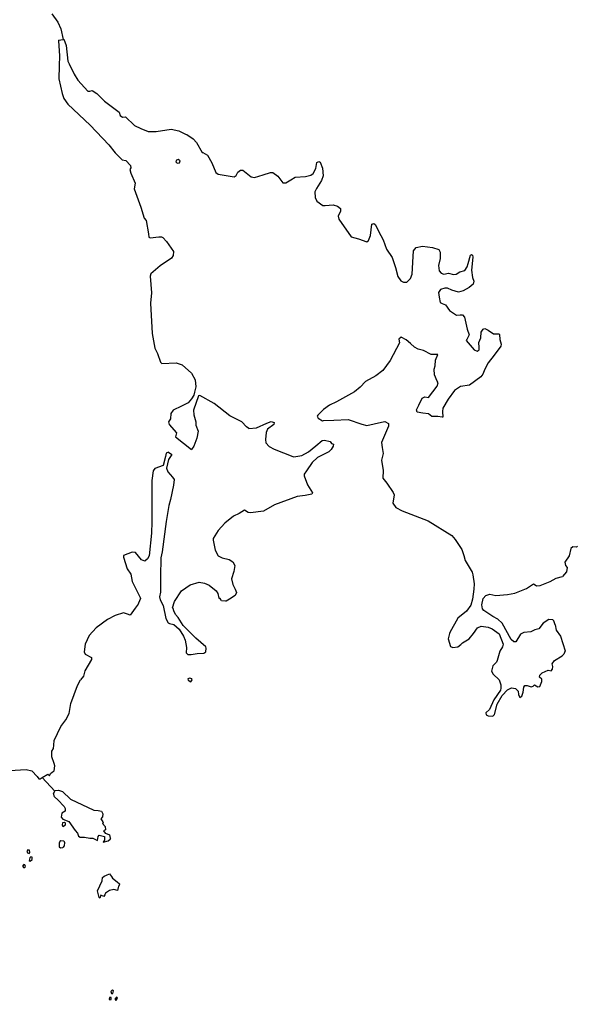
# Model space of a CAD drawing. Extents: x 0 to 2603, y -226 to 830.
# Drawn here: x 57.17 to 61.16, y 467.76 to 474.85 of the extents above; entities that cross this region are included whole.
import ezdxf

# ---------------------------------------------------------------- set-up
doc = ezdxf.new("R2010")
doc.units = 0
doc.layers.add('CT_TSH_Map_Town_Limits', color=7, linetype='Continuous')

msp = doc.modelspace()

# ---------------------------------------------------------------- linework, layer by layer
at = {"layer": 'CT_TSH_Map_Town_Limits'}
for points in [[(57.4044, 474.897), (57.4489, 474.8373), (57.4704, 474.7882), (57.4862, 474.7116)], [(57.4531, 474.7064), (57.4862, 474.7116)], [(57.4531, 474.7064), (57.454, 474.7021), (57.4607, 474.5925), (57.4575, 474.5204)], [(57.4862, 474.7116), (57.493, 474.7126)], [(57.493, 474.7126), (57.5078, 474.6667), (57.521, 474.5533), (57.5311, 474.5351)], [(57.4575, 474.5204), (57.4567, 474.4263), (57.4788, 474.3218), (57.4926, 474.2844), (57.5206, 474.243), (57.6814, 474.0908), (57.8178, 473.9504), (57.8625, 473.892), (57.9134, 473.8413), (57.9405, 473.8359), (57.9736, 473.7995), (57.976, 473.7828), (57.9682, 473.7712), (57.9757, 473.7454), (58.0072, 473.673), (58.0003, 473.6305), (58.0493, 473.5), (58.073, 473.4186), (58.0858, 473.4018), (58.1028, 473.3051), (58.1065, 473.2831), (58.1168, 473.2779), (58.1786, 473.285), (58.1967, 473.2848), (58.2082, 473.2796), (58.235, 473.2497), (58.2846, 473.1772), (58.2817, 473.1488), (58.2699, 473.1309), (58.1869, 473.0751), (58.1207, 473.0164), (58.1154, 472.9997), (58.1247, 472.8786), (58.1175, 472.804), (58.1296, 472.5848), (58.1504, 472.4804), (58.1681, 472.4403), (58.1907, 472.3783), (58.1997, 472.3679), (58.3027, 472.3734), (58.3476, 472.3588), (58.4141, 472.2989), (58.4419, 472.2497), (58.4467, 472.1994), (58.4372, 472.1609), (58.4306, 472.1391), (58.4149, 472.1122), (58.3914, 472.0853), (58.3423, 472.06), (58.2828, 472.0322), (58.2646, 472.0067), (58.2616, 471.9694), (58.2485, 471.9476), (58.2535, 471.927), (58.3069, 471.8685), (58.2994, 471.8397)], [(57.5311, 474.5351), (57.5664, 474.4601), (57.593, 474.4174), (57.6644, 474.3368), (57.6798, 474.338), (57.6966, 474.343), (57.7312, 474.3208), (57.7861, 474.2649), (57.8922, 474.1854), (57.8998, 474.1608), (57.9164, 474.1491), (57.9369, 474.1515), (58.002, 474.0902), (58.0482, 474.0679), (58.1009, 474.0469), (58.1587, 474.0463), (58.2684, 474.0633), (58.3223, 474.05), (58.3723, 474.0275), (58.3814, 474.0249)], [(58.3814, 474.0249), (58.4274, 473.9923), (58.4517, 473.9663), (58.4909, 473.8951), (58.4961, 473.8937)], [(58.3098, 473.8169), (58.328, 473.8194), (58.3332, 473.8335), (58.3191, 473.8439), (58.3062, 473.8388), (58.3009, 473.826), (58.3098, 473.8169)], [(58.4961, 473.8937), (58.5293, 473.8741), (58.5623, 473.8198), (58.5899, 473.75), (58.6078, 473.7381), (58.7224, 473.7177), (58.7379, 473.7279), (58.7484, 473.751), (58.7678, 473.7662), (58.7847, 473.7674), (58.8449, 473.7184)], [(58.8449, 473.7184), (58.8707, 473.7143), (58.9314, 473.7319), (58.9856, 473.7507), (59.0024, 473.7493), (59.0395, 473.7233), (59.0598, 473.6934), (59.0752, 473.674), (59.097, 473.6738), (59.1332, 473.6967), (59.1631, 473.7159), (59.2391, 473.7204), (59.2778, 473.7303), (59.2933, 473.7418), (59.313, 473.7791), (59.3197, 473.8228), (59.334, 473.8291), (59.3441, 473.8252), (59.3606, 473.7813), (59.3653, 473.7258), (59.3535, 473.6911), (59.3169, 473.6347), (59.3064, 473.6103), (59.3074, 473.5679), (59.3201, 473.5433), (59.3637, 473.512), (59.3816, 473.5119), (59.4383, 473.5166), (59.4692, 473.5073), (59.4909, 473.4892), (59.492, 473.4697), (59.4738, 473.4339), (59.4788, 473.412), (59.5678, 473.285), (59.6218, 473.2704), (59.6821, 473.2494), (59.6926, 473.2583), (59.707, 473.2942), (59.718, 473.3766), (59.7322, 473.3816), (59.7424, 473.3725), (59.7829, 473.2949), (59.8007, 473.2626), (59.8234, 473.1941), (59.8641, 473.1346), (59.888, 473.0635), (59.9056, 472.9965), (59.9272, 472.9653), (59.9477, 472.9562), (59.9697, 472.9574), (59.9981, 472.9841), (60.0099, 473.0136), (60.0174, 473.1424), (60.0191, 473.1823), (60.0386, 473.2078), (60.0849, 473.2166), (60.1558, 473.2082), (60.202, 473.1924), (60.2122, 473.173), (60.2118, 473.1279), (60.1985, 473.0778), (60.2033, 473.0378), (60.22, 473.021), (60.2392, 473.0144), (60.2715, 473.0206), (60.3075, 473.0114), (60.3268, 473.0149), (60.3539, 473.0302), (60.3888, 473.0403), (60.407, 473.0672), (60.415, 473.0928), (60.4297, 473.1507), (60.4373, 473.1558), (60.445, 473.1519), (60.4488, 473.1363), (60.4377, 473.0425), (60.445, 472.9896), (60.4552, 472.9638), (60.4511, 472.9432), (60.4212, 472.9177), (60.3786, 472.8936), (60.3438, 472.8848), (60.2962, 472.8981), (60.2641, 472.9138), (60.2461, 472.9139), (60.2151, 472.9025), (60.2008, 472.8821), (60.2044, 472.8485), (60.2119, 472.8086), (60.2259, 472.802), (60.249, 472.7928), (60.2782, 472.7514), (60.3078, 472.7331), (60.3296, 472.7187), (60.3554, 472.7198), (60.372, 472.7198), (60.3874, 472.7028), (60.406, 472.6164), (60.4224, 472.5764), (60.4041, 472.543), (60.4002, 472.5353)], [(60.4002, 472.5353), (60.4563, 472.4666), (60.4781, 472.4575), (60.4924, 472.4664), (60.4938, 472.4844), (60.4915, 472.5204), (60.506, 472.5539), (60.5076, 472.595), (60.5219, 472.618), (60.5271, 472.6194), (60.5348, 472.6218), (60.5579, 472.6088), (60.5963, 472.584), (60.6144, 472.5826), (60.635, 472.5837), (60.6413, 472.5772), (60.6424, 472.5424), (60.6537, 472.5088), (60.651, 472.4948), (60.6029, 472.4281), (60.5587, 472.3743), (60.5338, 472.3282), (60.5206, 472.2911), (60.5051, 472.2731), (60.4246, 472.2119), (60.3576, 472.2035), (60.3163, 472.1729), (60.2693, 472.1101), (60.2315, 472.0447), (60.2274, 472.0229), (60.231, 471.9817), (60.2272, 471.9803), (60.1936, 471.9859), (60.1512, 471.9861), (60.1281, 472.0056), (60.0856, 472.0086), (60.0445, 472.018), (60.0395, 472.0347), (60.0578, 472.0681), (60.0813, 472.1181), (60.1007, 472.1269), (60.1265, 472.1228), (60.1903, 472.2048), (60.1969, 472.2292), (60.1905, 472.2408), (60.1702, 472.2873), (60.1681, 472.3273), (60.176, 472.3517), (60.1776, 472.3929), (60.1959, 472.4327), (60.147, 472.4344), (60.0905, 472.4632), (60.0521, 472.4725), (60.0251, 472.4868), (59.9982, 472.514), (59.965, 472.5388), (59.9303, 472.5597), (59.9135, 472.5444), (59.9184, 472.5186), (59.8492, 472.3903), (59.7971, 472.3186), (59.7466, 472.2791), (59.6716, 472.2386), (59.6338, 472.1976), (59.5937, 472.1645), (59.463, 472.0909), (59.4113, 472.0667), (59.3673, 472.0361), (59.3284, 471.9953), (59.3231, 471.9876), (59.3307, 471.9735), (59.3615, 471.9551), (59.3692, 471.9563)], [(58.8292, 471.8989), (58.8122, 471.9115), (58.779, 471.9465), (58.6919, 471.991), (58.5794, 472.0785), (58.4757, 472.1374), (58.464, 472.135), (58.4283, 472.0309), (58.4318, 471.9974), (58.4455, 471.9471), (58.4466, 471.9226), (58.4616, 471.88), (58.4521, 471.8298), (58.431, 471.772), (58.4137, 471.7466)], [(58.8292, 471.8989), (58.8833, 471.9035), (58.9596, 471.9364), (58.9905, 471.9491), (59.0111, 471.9425), (59.0084, 471.927), (58.9631, 471.894), (58.9539, 471.8708), (58.9483, 471.8193), (58.9506, 471.7961)], [(59.3692, 471.9563), (59.4426, 471.9584), (59.5458, 471.9639), (59.6459, 471.9296), (59.6805, 471.9204), (59.7876, 471.9453), (59.8109, 471.9502), (59.8378, 471.9359), (59.8389, 471.9166), (59.7878, 471.7972), (59.7913, 471.761)], [(58.2994, 471.8397), (58.4137, 471.7466)], [(58.9506, 471.7961), (58.9749, 471.769), (59.0109, 471.7493), (59.1469, 471.6954), (59.1547, 471.694)], [(59.1547, 471.694), (59.2113, 471.7026), (59.2592, 471.7306), (59.3136, 471.7739), (59.359, 471.8122), (59.3758, 471.8146)], [(59.4271, 471.7911), (59.4399, 471.7845), (59.4385, 471.7703), (59.4242, 471.7473), (59.4074, 471.7307), (59.3246, 471.6902), (59.2869, 471.6531), (59.2466, 471.5916), (59.2283, 471.5698), (59.2283, 471.557)], [(59.3758, 471.8146), (59.4169, 471.804), (59.4271, 471.7911)], [(58.2473, 471.7289), (58.2322, 471.7197), (58.2255, 471.6954), (58.2094, 471.6325), (58.1488, 471.6098), (58.1383, 471.5932), (58.1286, 471.5238), (58.127, 471.225), (58.1263, 471.1412), (58.108, 470.9791), (58.0975, 470.9562), (58.0781, 470.9408), (58.0536, 470.9488), (58.009, 471.002), (57.986, 471.0049), (57.9226, 470.9809), (57.9224, 470.9681), (57.95, 470.8853), (57.9754, 470.8452), (57.9852, 470.7924), (58.0446, 470.6771), (58.0459, 470.6708)], [(58.2473, 471.7289), (58.2724, 471.7097)], [(59.7913, 471.761), (59.7988, 471.7173), (59.788, 471.6709), (59.7991, 471.5962), (59.7985, 471.5408), (59.8253, 471.5046), (59.8711, 471.4372), (59.8788, 471.4204), (59.8693, 471.36), (59.8909, 471.3288), (59.9371, 471.3028), (60.1246, 471.2318), (60.2963, 471.126), (60.3205, 471.0975), (60.3688, 471.025), (60.3827, 470.9798), (60.3926, 470.945), (60.4422, 470.8596), (60.4473, 470.8403)], [(58.2724, 471.7097), (58.2473, 471.6759), (58.2337, 471.6129), (58.2425, 471.5845), (58.2782, 471.5481), (58.2896, 471.5313), (58.2854, 471.4888), (58.2638, 471.386), (58.2505, 471.341), (58.2314, 471.2266), (58.2022, 471.008), (58.1941, 470.9629), (58.1903, 470.8278), (58.1893, 470.7157), (58.1825, 470.6823), (58.1888, 470.6603)], [(59.2283, 471.557), (59.2535, 471.4911), (59.2878, 471.4341), (59.2851, 471.4252), (59.2348, 471.4153), (59.1793, 471.4067), (59.014, 471.3474), (58.9352, 471.3018), (58.841, 471.2896), (58.8243, 471.2924)], [(58.8243, 471.2924), (58.7974, 471.3076), (58.7587, 471.2847)], [(58.7587, 471.2847), (58.7172, 471.2645), (58.6549, 471.2135), (58.6068, 471.1613), (58.5715, 471.1024), (58.5701, 471.0908)], [(58.5701, 471.0908), (58.5862, 471.0197), (58.6078, 470.9784), (58.6359, 470.9639), (58.6872, 470.9518)], [(61.2047, 471.0466), (61.1971, 471.0416), (61.1701, 471.0431), (61.1557, 471.0303), (61.1437, 470.9776), (61.1137, 470.9314), (61.1186, 470.9096), (61.1289, 470.8941), (61.1235, 470.8632), (61.0961, 470.83)], [(58.6872, 470.9518), (58.7142, 470.9361), (58.7281, 470.9078), (58.7212, 470.8653), (58.7039, 470.8126), (58.7126, 470.77), (58.7304, 470.7364), (58.7392, 470.7132), (58.7312, 470.6913), (58.6897, 470.666), (58.6652, 470.6508), (58.6613, 470.6494)], [(60.4473, 470.8403), (60.4569, 470.7757), (60.4554, 470.7384)], [(61.0419, 470.4787), (61.0331, 470.5084), (61.0267, 470.5162), (60.9959, 470.5178), (60.9557, 470.4923), (60.9257, 470.4501), (60.896, 470.4426), (60.8676, 470.4299), (60.8174, 470.4252), (60.7915, 470.4112), (60.7589, 470.3574), (60.7434, 470.3576), (60.7242, 470.3744), (60.6595, 470.4921), (60.6288, 470.5207), (60.5916, 470.539), (60.5263, 470.582), (60.5174, 470.5963), (60.5137, 470.6233), (60.5232, 470.6696), (60.5413, 470.6914), (60.5698, 470.7015), (60.6134, 470.6921), (60.6972, 470.6979), (60.7501, 470.7091), (60.8354, 470.7431), (60.8871, 470.7762), (60.8987, 470.7697), (60.9076, 470.7606), (60.9334, 470.7642), (61.0057, 470.792), (61.0497, 470.8161), (61.0961, 470.83)], [(58.2567, 470.4897), (58.2876, 470.4817), (58.3246, 470.4479), (58.3563, 470.3974), (58.3689, 470.3689), (58.3774, 470.3147), (58.377, 470.2773), (58.3872, 470.2644), (58.4116, 470.2642), (58.4555, 470.2728), (58.5031, 470.2737), (58.5174, 470.2851), (58.5215, 470.3109), (58.5178, 470.3198), (58.445, 470.3836), (58.3889, 470.4421), (58.3532, 470.4746), (58.3175, 470.533), (58.2984, 470.555), (58.2872, 470.5796), (58.2821, 470.5977), (58.2771, 470.6029), (58.2916, 470.6491), (58.3426, 470.7247), (58.4049, 470.7691), (58.4695, 470.7891), (58.5093, 470.7809), (58.5426, 470.7665), (58.5924, 470.7261), (58.6051, 470.7066), (58.6125, 470.6732), (58.6164, 470.6692)], [(60.4554, 470.7384), (60.4457, 470.6651), (60.4326, 470.6227), (60.4027, 470.5778), (60.3404, 470.5282), (60.2817, 470.4243), (60.279, 470.4166)], [(58.0459, 470.6708), (58.0314, 470.636), (58.0287, 470.6296)], [(58.1888, 470.6603), (58.2102, 470.6203), (58.2299, 470.5247), (58.2464, 470.495), (58.2567, 470.4897)], [(58.6613, 470.6494), (58.6317, 470.6536), (58.6228, 470.6692), (58.6164, 470.6692)], [(58.0287, 470.6296), (58.0065, 470.599), (57.9713, 470.5504), (57.9521, 470.557), (57.9226, 470.5663), (57.8618, 470.5462), (57.8075, 470.5185), (57.7258, 470.4574), (57.6751, 470.4025), (57.6461, 470.3409), (57.6391, 470.2843), (57.6467, 470.2663), (57.6928, 470.2426)], [(60.3725, 470.3501), (60.4204, 470.3794), (60.4516, 470.4165), (60.4803, 470.4575), (60.5074, 470.4701), (60.5588, 470.462), (60.5883, 470.4515), (60.6383, 470.4138), (60.6673, 470.3401), (60.6632, 470.3208), (60.6437, 470.29), (60.6226, 470.2207), (60.6199, 470.2091), (60.5913, 470.1823), (60.5834, 470.145), (60.5947, 470.123), (60.6381, 470.0815), (60.6495, 470.0465), (60.6506, 470.0221), (60.6466, 470.0068), (60.5996, 469.9363), (60.567, 469.8683), (60.5423, 469.844), (60.5447, 469.8286)], [(61.0419, 470.4787), (61.0493, 470.4401), (61.0811, 470.3973), (61.1151, 470.2927), (61.1059, 470.2684)], [(60.279, 470.4166), (60.2683, 470.378), (60.286, 470.3238), (60.304, 470.316), (60.3387, 470.3195), (60.3621, 470.3374), (60.3725, 470.3501)], [(57.6928, 470.2426), (57.6928, 470.2285), (57.6429, 470.1466), (57.6349, 470.108), (57.6128, 470.0824)], [(60.946, 470.0867), (60.9293, 470.101), (60.9308, 470.1166), (60.9477, 470.1319), (60.9917, 470.1521), (61.0135, 470.148), (61.0226, 470.1583), (61.0266, 470.1776), (61.0216, 470.1969), (61.0372, 470.2212), (61.0929, 470.2555), (61.1059, 470.2684)], [(58.4098, 470.0685), (58.4203, 470.0825), (58.4165, 470.089), (58.4024, 470.0943), (58.388, 470.0879), (58.3893, 470.0802), (58.4098, 470.0685)], [(60.8838, 470.0358), (60.8942, 470.0459), (60.9172, 470.0303), (60.9314, 470.0328), (60.9472, 470.0701), (60.946, 470.0867)], [(57.3364, 469.3754), (57.3772, 469.3994), (57.3886, 469.3878), (57.3964, 469.4045), (57.4082, 469.4134), (57.4225, 469.4248), (57.4279, 469.4609), (57.4216, 469.4777), (57.4041, 469.5254), (57.4058, 469.5667), (57.4175, 469.5846), (57.419, 469.609), (57.4219, 469.6438), (57.4705, 469.745), (57.507, 469.7936), (57.5293, 469.8385), (57.543, 469.9118), (57.5905, 470.0402), (57.6128, 470.0824)], [(60.6041, 469.8306), (60.624, 469.9065), (60.6605, 469.9693), (60.6981, 470.0102), (60.7266, 470.0241), (60.7562, 470.0187), (60.7754, 470.0005), (60.7778, 469.976)], [(60.7778, 469.976), (60.7878, 469.9541), (60.8021, 469.963), (60.8114, 469.9938), (60.8155, 470.0299), (60.8233, 470.0414), (60.8414, 470.0399), (60.8695, 470.0307), (60.8838, 470.0358)], [(60.5447, 469.8286), (60.5589, 469.8207), (60.5923, 469.8192), (60.6041, 469.8306)], [(56.9581, 469.6249), (56.9783, 469.5835), (57.0179, 469.5523), (57.046, 469.5134), (57.0837, 469.4319), (57.0992, 469.4266), (57.219, 469.4344), (57.2615, 469.4237), (57.2984, 469.3822), (57.3111, 469.3667), (57.3214, 469.3665), (57.3364, 469.3754)], [(57.3364, 469.3754), (57.4279, 469.2777)], [(57.4948, 469.1666), (57.4475, 469.2134), (57.4246, 469.2355), (57.4183, 469.2599), (57.4279, 469.2777)], [(57.4279, 469.2777), (57.4301, 469.2818), (57.4533, 469.2841), (57.4816, 469.2748), (57.5403, 469.2202), (57.7094, 469.1388), (57.7404, 469.1372)], [(57.4948, 469.1666), (57.501, 469.1511), (57.5008, 469.1317), (57.4775, 469.1178), (57.4734, 469.0895), (57.4848, 469.074), (57.5284, 469.0581), (57.5741, 468.9932), (57.5908, 468.9724), (57.5982, 468.9505), (57.6098, 468.944), (57.6419, 468.9437)], [(57.7404, 469.1372), (57.7648, 469.1332), (57.7749, 469.1138), (57.7708, 469.0907)], [(57.7708, 469.0907), (57.7591, 469.0765), (57.7731, 469.0558), (57.7769, 469.0506), (57.7704, 469.043), (57.7895, 469.0221), (57.7919, 468.9976), (57.7792, 468.9905)], [(57.4856, 469.0212), (57.5037, 469.0325), (57.5051, 469.0467), (57.4974, 469.0507), (57.4833, 469.0482), (57.4793, 469.0328), (57.4856, 469.0212)], [(57.7344, 468.9196), (57.7399, 468.9492), (57.7477, 468.9581), (57.7863, 468.9488), (57.7847, 468.9231), (57.7769, 468.9077)], [(57.7792, 468.9905), (57.7917, 468.9732), (57.8058, 468.9691)], [(57.8058, 468.9691), (57.8212, 468.9613), (57.8273, 468.9381), (57.8287, 468.9329)], [(57.4666, 468.9209), (57.4574, 468.9029), (57.4584, 468.8746), (57.4674, 468.8668), (57.4816, 468.8706), (57.4855, 468.8704)], [(57.4666, 468.9209), (57.4911, 468.9181), (57.4961, 468.9064), (57.4933, 468.8807), (57.4855, 468.8704)], [(57.6419, 468.9437), (57.6806, 468.9368), (57.7025, 468.9367), (57.7344, 468.9196)], [(57.7769, 468.9077), (57.8131, 468.9176), (57.826, 468.9291), (57.8287, 468.9329)], [(57.2416, 468.8264), (57.2469, 468.8341), (57.2432, 468.8508), (57.2316, 468.8522), (57.2251, 468.8407), (57.2301, 468.8303), (57.2416, 468.8264)], [(57.2021, 468.7225), (57.2137, 468.7326), (57.2112, 468.7443), (57.2036, 468.7457), (57.1931, 468.7342), (57.2021, 468.7225)], [(57.2489, 468.7709), (57.2631, 468.7837), (57.2621, 468.7991), (57.2543, 468.8018), (57.2452, 468.7954), (57.2424, 468.7749), (57.2489, 468.7709)], [(57.7941, 468.5405), (57.7887, 468.5277), (57.7809, 468.5161), (57.7591, 468.5252), (57.7511, 468.5036), (57.7461, 468.5074), (57.7349, 468.5564), (57.7679, 468.6295), (57.7719, 468.654), (57.7836, 468.6616), (57.8003, 468.6704), (57.8211, 468.6793), (57.8364, 468.6612), (57.8427, 468.6469), (57.8773, 468.6209), (57.8951, 468.6077), (57.8911, 468.5949), (57.8872, 468.5911)], [(57.8872, 468.5911), (57.8792, 468.559), (57.8535, 468.5669), (57.8226, 468.5582), (57.7941, 468.5405)], [(57.8465, 467.815), (57.8517, 467.8329), (57.8441, 467.8406), (57.8415, 467.8382), (57.8312, 467.8292), (57.8374, 467.815), (57.8465, 467.815)], [(57.8241, 467.7674), (57.8332, 467.77), (57.8333, 467.7854), (57.8217, 467.7843), (57.819, 467.7739), (57.8241, 467.7674)], [(57.8666, 467.7645), (57.8796, 467.7773), (57.8784, 467.7849), (57.8732, 467.7876), (57.8602, 467.7724), (57.8666, 467.7645)]]:
    msp.add_lwpolyline(points, dxfattribs=at)

doc.saveas('drawing.dxf')
